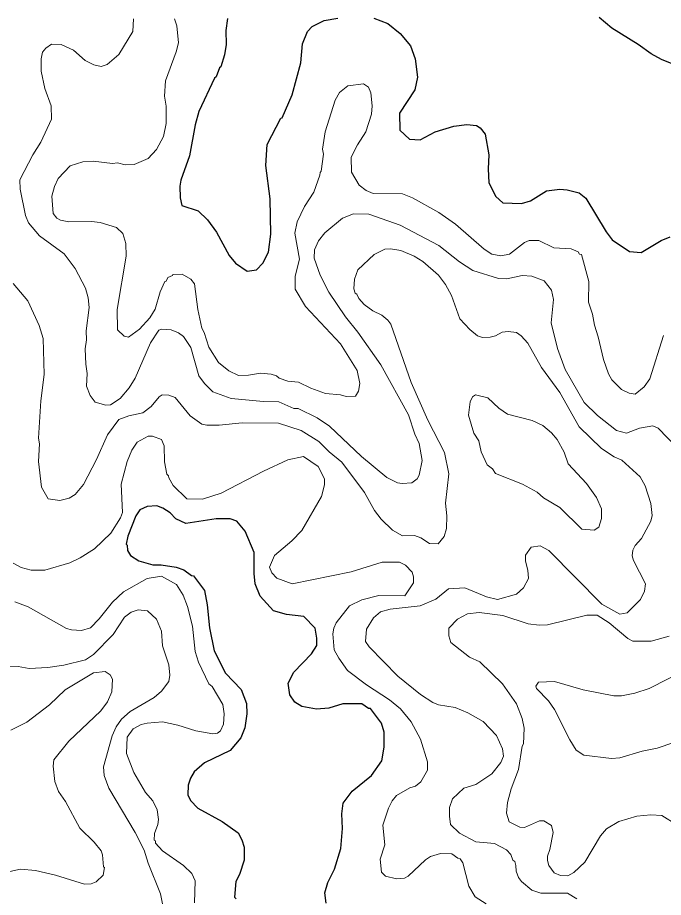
# Model space of a CAD drawing. Extents: x 447.8 to 473.9, y 7733.1 to 7760.8.
# Drawn here: x 453.231 to 454.879, y 7758.518 to 7760.766 of the extents above; entities that cross this region are included whole.
import ezdxf

# ---------------------------------------------------------------- set-up
doc = ezdxf.new("R2010")
doc.units = 0
doc.header["$LTSCALE"] = 0.032
doc.layers.add('1', color=7, linetype='Continuous', lineweight=25)
doc.layers.add('2', color=7, linetype='Continuous', lineweight=13)

msp = doc.modelspace()

# ---------------------------------------------------------------- linework, layer by layer
at = {"layer": '1'}
for points in [[(453.7666, 7760.7632), (453.7626, 7760.7325), (453.7631, 7760.6966), (453.7592, 7760.6709), (453.7497, 7760.6396), (453.7465, 7760.6374), (453.738, 7760.6145), (453.7333, 7760.611), (453.6937, 7760.5258), (453.6843, 7760.4917), (453.6701, 7760.4125), (453.648, 7760.3501), (453.6454, 7760.3347), (453.6462, 7760.3051), (453.6506, 7760.286), (453.6916, 7760.2725), (453.7157, 7760.2488), (453.7384, 7760.2176), (453.771, 7760.158), (453.7875, 7760.1384), (453.8173, 7760.1179), (453.8406, 7760.121), (453.8572, 7760.1382), (453.8715, 7760.1663), (453.877, 7760.2121), (453.8754, 7760.303), (453.8643, 7760.3881), (453.8681, 7760.4415), (453.9033, 7760.5087), (453.9065, 7760.51), (453.9314, 7760.568), (453.9539, 7760.6502), (453.9581, 7760.6985), (453.9707, 7760.7299), (453.9829, 7760.7431), (454.0136, 7760.758), (454.0485, 7760.764)], [(454.1401, 7760.7642), (454.176, 7760.7503), (454.2072, 7760.7254), (454.2337, 7760.6934), (454.2455, 7760.6605), (454.252, 7760.6138), (454.2449, 7760.5812), (454.2057, 7760.5218), (454.2065, 7760.4778), (454.2309, 7760.4553), (454.2582, 7760.4538), (454.2967, 7760.4736), (454.3447, 7760.4882), (454.3777, 7760.4922), (454.4023, 7760.4904), (454.4117, 7760.4841), (454.4242, 7760.4682), (454.4341, 7760.4148), (454.4317, 7760.3791), (454.4342, 7760.3437), (454.4517, 7760.3087), (454.4698, 7760.2926), (454.5175, 7760.2911), (454.5405, 7760.2974), (454.5813, 7760.3228), (454.6153, 7760.3278), (454.6337, 7760.3261), (454.6647, 7760.3183), (454.6811, 7760.3046), (454.7331, 7760.2186), (454.7484, 7760.1981), (454.7931, 7760.1679), (454.8225, 7760.1656), (454.8737, 7760.1965), (454.8963, 7760.2053)], [(454.8151, 7760.6973), (454.7475, 7760.7386), (454.7157, 7760.7657)], [(455.0813, 7760.5858), (455.0357, 7760.6027), (454.9486, 7760.6287), (454.8748, 7760.6586), (454.8485, 7760.6729), (454.8151, 7760.6973)], [(453.8376, 7759.3193), (453.8347, 7759.3459), (453.8345, 7759.3992), (453.8115, 7759.4538), (453.7904, 7759.479), (453.7739, 7759.4853), (453.738, 7759.4854), (453.6601, 7759.4734), (453.635, 7759.4855), (453.6202, 7759.501), (453.6018, 7759.5128), (453.586, 7759.5189), (453.5617, 7759.5165), (453.5426, 7759.5083), (453.5325, 7759.4929), (453.512, 7759.4411), (453.5083, 7759.4205), (453.5107, 7759.4184), (453.5118, 7759.4042), (453.5191, 7759.3915), (453.5408, 7759.3782), (453.5765, 7759.3678), (453.5976, 7759.3675), (453.6361, 7759.3618), (453.655, 7759.3547), (453.675, 7759.3406), (453.68, 7759.34), (453.7081, 7759.3026), (453.7151, 7759.2653), (453.7207, 7759.2072), (453.7325, 7759.1481), (453.7616, 7759.0912), (453.8013, 7759.0496), (453.8153, 7759.0132), (453.8161, 7758.9873), (453.8106, 7758.9511), (453.8008, 7758.9259), (453.7733, 7758.8937), (453.7084, 7758.8617), (453.682, 7758.8391), (453.672, 7758.8228), (453.6667, 7758.8046), (453.6655, 7758.7806), (453.6727, 7758.7656), (453.6908, 7758.7466), (453.7528, 7758.7126), (453.7937, 7758.6835), (453.8031, 7758.6657), (453.809, 7758.6469), (453.809, 7758.6133), (453.7975, 7758.5769), (453.788, 7758.5593), (453.7849, 7758.519), (453.789, 7758.5149)], [(454.1315, 7759.0006), (454.1267, 7759.0009), (454.1097, 7759.0128), (454.0614, 7759.0125), (454.0257, 7759.0013), (453.9938, 7758.9988), (453.9562, 7759.0056), (453.9387, 7759.0166), (453.9261, 7759.0355), (453.9213, 7759.0657), (453.9358, 7759.0937), (453.9814, 7759.1409), (453.9945, 7759.1619), (453.9948, 7759.1804), (453.9902, 7759.2058), (453.9612, 7759.236), (453.9171, 7759.2413), (453.884, 7759.25), (453.85, 7759.2875), (453.8376, 7759.3193)], [(454.1341, 7758.8295), (454.1605, 7758.8671), (454.1664, 7758.9023), (454.1667, 7758.9403), (454.1599, 7758.9636), (454.1315, 7759.0006)], [(454.0186, 7758.5032), (454.015, 7758.5299), (454.0227, 7758.5561), (454.0397, 7758.5901), (454.0558, 7758.6433), (454.0606, 7758.6944), (454.0582, 7758.7315), (454.0622, 7758.7588), (454.0853, 7758.7895), (454.1341, 7758.8295)]]:
    msp.add_lwpolyline(points, dxfattribs=at)
at = {"layer": '2'}
for points in [[(453.5272, 7760.7626), (453.5252, 7760.7305), (453.4891, 7760.6715), (453.4592, 7760.6458), (453.4446, 7760.6406), (453.4254, 7760.6447), (453.4036, 7760.6564), (453.3738, 7760.6821), (453.3426, 7760.6967), (453.3179, 7760.6982), (453.3027, 7760.6874), (453.2942, 7760.677), (453.2911, 7760.6604), (453.2911, 7760.6289), (453.3008, 7760.5843), (453.3167, 7760.5399), (453.3175, 7760.5059), (453.2904, 7760.4477), (453.27, 7760.4155), (453.2365, 7760.3514), (453.2372, 7760.3274), (453.2508, 7760.2599), (453.2586, 7760.2415), (453.2865, 7760.2082), (453.3502, 7760.1626), (453.378, 7760.1252), (453.404, 7760.0748), (453.4112, 7760.0496), (453.4137, 7760.0248), (453.4058, 7759.9659), (453.4065, 7759.9428), (453.4034, 7759.9197), (453.405, 7759.8803), (453.4089, 7759.8569), (453.4066, 7759.8245), (453.416, 7759.8007), (453.4287, 7759.7831), (453.4559, 7759.7756), (453.4683, 7759.7763), (453.4928, 7759.793), (453.516, 7759.8203), (453.5312, 7759.8447), (453.5705, 7759.9345), (453.5916, 7759.9669), (453.599, 7759.9702), (453.6229, 7759.9679), (453.6419, 7759.9608), (453.6547, 7759.9512), (453.6729, 7759.9232), (453.6934, 7759.8505), (453.7077, 7759.8312), (453.7295, 7759.8094), (453.7762, 7759.7924), (453.8588, 7759.7848), (453.8975, 7759.7844), (453.9358, 7759.7668), (453.9471, 7759.7672), (453.9953, 7759.7429), (454.0272, 7759.7224), (454.1084, 7759.6444), (454.1735, 7759.5906), (454.2007, 7759.5775), (454.2126, 7759.5753), (454.2374, 7759.5769), (454.2505, 7759.5873), (454.2561, 7759.5969), (454.2634, 7759.6341), (454.2557, 7759.6775), (454.2447, 7759.7017), (454.2286, 7759.7514), (454.1579, 7759.8784), (454.099, 7759.9623), (454.0681, 7760.001), (454.0255, 7760.0644), (454.0035, 7760.1074), (453.9877, 7760.1512), (453.9888, 7760.1721), (453.999, 7760.1954), (454.0155, 7760.2162), (454.0607, 7760.2533), (454.0885, 7760.2644), (454.1279, 7760.2637), (454.2075, 7760.2356), (454.306, 7760.1837), (454.3586, 7760.1414), (454.3933, 7760.1194), (454.4584, 7760.0994), (454.4794, 7760.0987), (454.5187, 7760.1066), (454.5438, 7760.1049), (454.5753, 7760.093), (454.5936, 7760.0698), (454.5992, 7760.0457), (454.5929, 7759.9864), (454.6087, 7759.9203)], [(453.8916, 7759.8508), (453.8778, 7759.8549), (453.8507, 7759.8574), (453.8206, 7759.8524), (453.795, 7759.8518), (453.7702, 7759.8631), (453.7435, 7759.8845), (453.7193, 7759.9236), (453.7075, 7759.9613), (453.7015, 7759.972), (453.6911, 7760.0197), (453.6822, 7760.0855), (453.6735, 7760.0975), (453.6512, 7760.1099), (453.6271, 7760.1097), (453.626, 7760.1068), (453.6141, 7760.1016), (453.6102, 7760.0926), (453.6066, 7760.0914), (453.5951, 7760.0656), (453.5823, 7760.0207), (453.5684, 7759.9984), (453.5425, 7759.9701), (453.5137, 7759.9496), (453.5027, 7759.952), (453.4861, 7759.9677), (453.4851, 7760.0204), (453.5085, 7760.1565), (453.5075, 7760.1888), (453.4995, 7760.2146), (453.4834, 7760.2291), (453.4421, 7760.2421), (453.42, 7760.2445), (453.3621, 7760.2438), (453.3405, 7760.2479), (453.3309, 7760.253), (453.3216, 7760.2649), (453.3183, 7760.3099), (453.3248, 7760.3342), (453.3348, 7760.3545), (453.3653, 7760.3873), (453.3978, 7760.3975), (453.4242, 7760.3993), (453.4735, 7760.3929), (453.4857, 7760.3943), (453.5056, 7760.3897), (453.5286, 7760.3905), (453.5646, 7760.4057), (453.5856, 7760.4286), (453.6032, 7760.462), (453.6102, 7760.495), (453.6101, 7760.5395), (453.6061, 7760.5646), (453.6086, 7760.6039), (453.6361, 7760.6784), (453.6413, 7760.7009), (453.6373, 7760.745), (453.6314, 7760.7629)], [(454.8794, 7759.9533), (454.8449, 7759.8432), (454.8306, 7759.8227), (454.8073, 7759.8037), (454.7919, 7759.806), (454.7727, 7759.8161), (454.7479, 7759.8407), (454.7393, 7759.8556), (454.7263, 7759.8924), (454.7132, 7759.9505), (454.7035, 7759.9797), (454.6988, 7760.0082), (454.6883, 7760.039), (454.6889, 7760.0913), (454.67, 7760.1604), (454.6656, 7760.1615), (454.6618, 7760.1672), (454.644, 7760.1747), (454.5999, 7760.1778), (454.5611, 7760.1964), (454.5364, 7760.1963), (454.5249, 7760.1913), (454.4865, 7760.161), (454.4643, 7760.1572), (454.4418, 7760.1613), (454.4215, 7760.1739), (454.3489, 7760.2377), (454.306, 7760.2681), (454.2392, 7760.3051), (454.2134, 7760.3158), (454.1388, 7760.3167), (454.1205, 7760.3243), (454.1026, 7760.3373), (454.0831, 7760.3705), (454.0826, 7760.409), (454.0985, 7760.4405), (454.1199, 7760.4738), (454.1343, 7760.5186), (454.1359, 7760.5404), (454.1326, 7760.5734), (454.1264, 7760.5882), (454.1143, 7760.5963), (454.0735, 7760.5916), (454.053, 7760.5744), (454.0415, 7760.555), (454.0158, 7760.4741), (454.0094, 7760.4292), (454.0116, 7760.4169), (454.006, 7760.3731), (454.0029, 7760.37), (454.0028, 7760.3635), (453.9869, 7760.3199), (453.9629, 7760.2829), (453.9447, 7760.244), (453.9388, 7760.2151), (453.9506, 7760.149), (453.9396, 7760.1054), (453.9392, 7760.0721), (453.9656, 7760.0278), (454.0555, 7759.9322), (454.0974, 7759.8645), (454.1047, 7759.831), (454.1014, 7759.8117), (454.0937, 7759.7984), (454.0695, 7759.7981), (454.0555, 7759.8021), (454.017, 7759.8053)], [(453.2195, 7760.0861), (453.2575, 7760.0421), (453.2861, 7759.9788), (453.2966, 7759.9463), (453.2992, 7759.8536), (453.2903, 7759.7864), (453.2847, 7759.6917), (453.2871, 7759.6773), (453.2847, 7759.6314), (453.2922, 7759.5665), (453.3092, 7759.5363), (453.3387, 7759.5321), (453.3625, 7759.5381), (453.3782, 7759.5471), (453.3994, 7759.5731), (453.4323, 7759.6372), (453.4604, 7759.6997), (453.4895, 7759.739), (453.5145, 7759.7484), (453.5503, 7759.7557), (453.572, 7759.7722), (453.5919, 7759.7973), (453.6, 7759.802), (453.6174, 7759.8013), (453.6331, 7759.795), (453.6713, 7759.7481), (453.7009, 7759.7272), (453.714, 7759.7243), (453.7453, 7759.7242), (453.8038, 7759.7307), (453.897, 7759.7299), (453.9546, 7759.7108), (453.9998, 7759.6831), (454.0261, 7759.6569), (454.0585, 7759.6304), (454.1163, 7759.5525), (454.1416, 7759.5065), (454.1594, 7759.4844), (454.1883, 7759.4562), (454.2133, 7759.4421), (454.2441, 7759.4428), (454.2602, 7759.4365), (454.2821, 7759.4224), (454.3046, 7759.4213), (454.3198, 7759.4404), (454.3261, 7759.4607), (454.3267, 7759.4926), (454.3228, 7759.525), (454.3315, 7759.6004), (454.3207, 7759.655), (454.2781, 7759.7374), (454.2355, 7759.8339), (454.1838, 7759.9826), (454.1756, 7759.9932), (454.1606, 7760.0052), (454.1381, 7760.0165), (454.1154, 7760.0329), (454.1023, 7760.0483), (454.0972, 7760.0593), (454.093, 7760.0617), (454.0895, 7760.073), (454.0912, 7760.0977), (454.0998, 7760.1216), (454.1407, 7760.1603), (454.1684, 7760.1739), (454.183, 7760.1748), (454.2088, 7760.1705), (454.2433, 7760.1563), (454.2653, 7760.1427), (454.3057, 7760.1075), (454.3231, 7760.0836), (454.3386, 7760.0556), (454.3595, 7759.9966), (454.3852, 7759.9687), (454.4052, 7759.9528), (454.4177, 7759.9486), (454.4371, 7759.9492), (454.4508, 7759.953), (454.4679, 7759.9623), (454.4835, 7759.9639)], [(454.4835, 7759.9639), (454.5048, 7759.9614), (454.5165, 7759.9529), (454.5333, 7759.9338), (454.5684, 7759.8715), (454.6154, 7759.8081)], [(454.6087, 7759.9203), (454.6289, 7759.8664), (454.677, 7759.7823), (454.7109, 7759.7497), (454.7599, 7759.7106), (454.7856, 7759.7043)], [(454.017, 7759.8053), (453.9791, 7759.8195), (453.9482, 7759.8348), (453.9208, 7759.8374), (453.8982, 7759.8444), (453.8916, 7759.8508)], [(454.6154, 7759.8081), (454.6644, 7759.72), (454.7213, 7759.6654), (454.7534, 7759.644), (454.773, 7759.6349), (454.8203, 7759.5923), (454.8332, 7759.5698), (454.8477, 7759.5247), (454.851, 7759.4937), (454.8476, 7759.4795), (454.8233, 7759.4351), (454.8075, 7759.417), (454.8013, 7759.4049), (454.7997, 7759.3904), (454.803, 7759.3786), (454.8333, 7759.3195), (454.8311, 7759.3009), (454.8209, 7759.2789), (454.7868, 7759.245), (454.7681, 7759.2418), (454.7225, 7759.2676), (454.587, 7759.4047), (454.5648, 7759.4163), (454.5417, 7759.4131), (454.5273, 7759.3925), (454.5272, 7759.3772), (454.5336, 7759.3544), (454.5351, 7759.3328), (454.5225, 7759.3093), (454.504, 7759.2928), (454.4562, 7759.2795), (454.428, 7759.2857), (454.3724, 7759.3092), (454.3306, 7759.3068), (454.2987, 7759.2801), (454.2583, 7759.2631), (454.1821, 7759.2545), (454.1575, 7759.2481), (454.1394, 7759.2324), (454.1215, 7759.2037), (454.1186, 7759.1718), (454.128, 7759.1582), (454.2014, 7759.0833), (454.2594, 7759.0368), (454.2908, 7759.016), (454.3049, 7759.0099), (454.3475, 7759.0036), (454.3806, 7758.9896), (454.4192, 7758.9674), (454.4534, 7758.9315), (454.4686, 7758.8978), (454.4709, 7758.8794), (454.4641, 7758.8632), (454.4416, 7758.8342), (454.4007, 7758.8066), (454.3703, 7758.7976), (454.3414, 7758.7704), (454.3338, 7758.7476), (454.3332, 7758.7257), (454.3363, 7758.7045), (454.3591, 7758.6821), (454.4002, 7758.6606), (454.4485, 7758.6557), (454.4785, 7758.6395), (454.4899, 7758.6281), (454.4952, 7758.6137), (454.4998, 7758.6099), (454.503, 7758.6002), (454.5032, 7758.5851), (454.5095, 7758.5693), (454.5172, 7758.5592), (454.5438, 7758.5368), (454.5668, 7758.529), (454.6342, 7758.5291), (454.658, 7758.5145)], [(454.7856, 7759.7043), (454.8186, 7759.7169), (454.8525, 7759.7225), (454.8656, 7759.7167), (454.9365, 7759.6435)], [(453.2199, 7759.3718), (453.2401, 7759.361), (453.2654, 7759.3542), (453.3001, 7759.354), (453.3639, 7759.3727), (453.3911, 7759.3856), (453.4271, 7759.409), (453.4688, 7759.4483), (453.4938, 7759.4878), (453.4985, 7759.5019), (453.4954, 7759.5741), (453.5107, 7759.6321), (453.5226, 7759.6606), (453.5364, 7759.681), (453.5643, 7759.6963), (453.5752, 7759.6969), (453.598, 7759.6879), (453.6053, 7759.6718), (453.6061, 7759.6309), (453.6118, 7759.5995), (453.6164, 7759.5952), (453.6167, 7759.5897), (453.6277, 7759.5709), (453.6626, 7759.536), (453.7032, 7759.5359), (453.7505, 7759.5509), (453.8589, 7759.6074), (453.9211, 7759.6361), (453.9611, 7759.6448), (453.9982, 7759.619), (454.014, 7759.5876), (454.0141, 7759.5725), (454.0068, 7759.5424), (453.9563, 7759.4557), (453.931, 7759.4288), (453.8868, 7759.3916), (453.874, 7759.3615), (453.8801, 7759.3478), (453.8923, 7759.334), (453.9316, 7759.3195), (454.0828, 7759.3502), (454.1612, 7759.3748), (454.2061, 7759.3748), (454.2209, 7759.3667), (454.2382, 7759.3488), (454.2417, 7759.3371), (454.2419, 7759.3215), (454.2192, 7759.2884), (454.1528, 7759.2897), (454.1096, 7759.2784), (454.0783, 7759.2632), (454.0444, 7759.2198), (454.0384, 7759.2063), (454.0358, 7759.1916), (454.0392, 7759.1509), (454.0509, 7759.1291), (454.0729, 7759.098), (454.1212, 7759.0615), (454.1804, 7759.0228), (454.2081, 7758.9996), (454.2359, 7758.9671), (454.2592, 7758.9222), (454.2769, 7758.8649), (454.277, 7758.8436), (454.2599, 7758.8136)], [(453.2241, 7759.2729), (453.2581, 7759.2606), (453.3559, 7759.2054), (453.3687, 7759.2016), (453.394, 7759.2001), (453.4169, 7759.2073), (453.4394, 7759.2303), (453.4731, 7759.2723), (453.5009, 7759.2992), (453.562, 7759.3331), (453.5984, 7759.3387), (453.6364, 7759.3177), (453.6536, 7759.2903), (453.6647, 7759.2614), (453.6774, 7759.2108), (453.6839, 7759.1464), (453.6923, 7759.1195), (453.7195, 7759.0635), (453.7279, 7759.0573), (453.7545, 7759.0113), (453.7584, 7758.9872), (453.7568, 7758.9607), (453.7486, 7758.9436), (453.7412, 7758.938), (453.7294, 7758.9364), (453.686, 7758.9437), (453.6401, 7758.9584), (453.6011, 7758.9667), (453.562, 7758.9635), (453.5467, 7758.9596), (453.5258, 7758.9487), (453.5108, 7758.9275), (453.5092, 7758.8862), (453.5273, 7758.8375), (453.5575, 7758.7862), (453.5764, 7758.7648), (453.5869, 7758.742), (453.5908, 7758.7176), (453.589, 7758.7047), (453.5805, 7758.6819), (453.5797, 7758.6649), (453.5828, 7758.6627), (453.5832, 7758.657), (453.601, 7758.6376), (453.6545, 7758.6001), (453.6755, 7758.5797), (453.6838, 7758.5609), (453.6828, 7758.5047)], [(453.1783, 7759.1098), (453.232, 7759.1078), (453.2603, 7759.1031), (453.3083, 7759.1055), (453.3493, 7759.1116), (453.4043, 7759.1253), (453.4249, 7759.1392), (453.4752, 7759.1902), (453.504, 7759.2342), (453.5206, 7759.2466), (453.539, 7759.2529), (453.5622, 7759.2506), (453.5856, 7759.2291), (453.5982, 7759.1986), (453.6005, 7759.1612), (453.6174, 7759.1123), (453.6198, 7759.0862), (453.6173, 7759.0702), (453.598, 7759.0453), (453.5799, 7759.0288), (453.5183, 7758.9932), (453.4966, 7758.974), (453.4828, 7758.9542), (453.4721, 7758.9312), (453.4506, 7758.8518), (453.4516, 7758.8299), (453.4641, 7758.7971), (453.5311, 7758.684), (453.5543, 7758.6391), (453.5639, 7758.6054), (453.5957, 7758.5272), (453.6005, 7758.5015)], [(454.8939, 7759.1856), (454.8481, 7759.1729), (454.801, 7759.173), (454.7887, 7759.1799), (454.7413, 7759.2193), (454.7106, 7759.2395), (454.6843, 7759.2393), (454.5835, 7759.2145), (454.562, 7759.2136), (454.5342, 7759.2175), (454.4698, 7759.2385), (454.4094, 7759.2458), (454.3793, 7759.2424), (454.354, 7759.229), (454.3318, 7759.2063), (454.3315, 7759.1861), (454.3365, 7759.1696), (454.3842, 7759.1321), (454.4107, 7759.1198), (454.4684, 7759.064), (454.504, 7759.0129), (454.5189, 7758.9755), (454.5236, 7758.951), (454.5223, 7758.9104), (454.5192, 7758.9046), (454.5091, 7758.8453), (454.4905, 7758.7959), (454.4816, 7758.7609), (454.4792, 7758.7337), (454.4853, 7758.7117), (454.5129, 7758.6976), (454.5251, 7758.6971), (454.5627, 7758.7143), (454.5743, 7758.714), (454.5935, 7758.7022), (454.5984, 7758.6843), (454.5896, 7758.6408), (454.5833, 7758.6237), (454.5833, 7758.6125), (454.5872, 7758.6), (454.6002, 7758.5812), (454.6167, 7758.5741), (454.6353, 7758.5733), (454.6508, 7758.5822), (454.6788, 7758.6079), (454.7191, 7758.6752), (454.7345, 7758.6932), (454.7657, 7758.7125), (454.8112, 7758.7256), (454.8471, 7758.7296), (454.875, 7758.7271), (454.9135, 7758.7036)], [(453.2135, 7758.9452), (453.2548, 7758.9661), (453.3125, 7759.0106), (453.3523, 7759.0487), (453.4247, 7759.0916), (453.4543, 7759.095), (453.4673, 7759.087), (453.473, 7759.0755), (453.4713, 7759.043), (453.4606, 7759.0175), (453.4431, 7758.9946), (453.3614, 7758.9177), (453.3234, 7758.87), (453.3216, 7758.8536), (453.3256, 7758.8142), (453.335, 7758.7891), (453.353, 7758.763), (453.3901, 7758.6951), (453.4265, 7758.6598), (453.4446, 7758.6372), (453.4481, 7758.6269), (453.4506, 7758.5968), (453.453, 7758.5945), (453.4497, 7758.5749), (453.4319, 7758.5579), (453.419, 7758.5532), (453.4014, 7758.5524), (453.3279, 7758.5748), (453.277, 7758.5868), (453.2381, 7758.5908), (453.2113, 7758.5848)], [(454.9936, 7758.9435), (454.8631, 7758.8993), (454.8256, 7758.8915), (454.7679, 7758.8747), (454.7472, 7758.8731), (454.6763, 7758.8818), (454.657, 7758.8946), (454.6408, 7758.9206), (454.601, 7758.9986), (454.5862, 7759.0208), (454.5552, 7759.0516), (454.5536, 7759.058), (454.5606, 7759.0678), (454.6011, 7759.0695), (454.6743, 7759.0486), (454.7528, 7759.0334), (454.7721, 7759.0334), (454.8066, 7759.0399), (454.8432, 7759.0519), (454.9404, 7759.1013)], [(454.2599, 7758.8136), (454.2464, 7758.8025), (454.2322, 7758.7984), (454.1979, 7758.7786), (454.1871, 7758.7653), (454.1773, 7758.7464)], [(454.1773, 7758.7464), (454.1633, 7758.7026), (454.1681, 7758.6526), (454.156, 7758.6157), (454.1596, 7758.5828), (454.1701, 7758.5729), (454.1984, 7758.5661), (454.2185, 7758.5677), (454.2279, 7758.5729), (454.272, 7758.6139), (454.2849, 7758.6228), (454.3107, 7758.6301), (454.3395, 7758.63), (454.3549, 7758.6183), (454.3603, 7758.6172), (454.3676, 7758.6068), (454.3827, 7758.5471), (454.3988, 7758.5199), (454.4272, 7758.5022)]]:
    msp.add_lwpolyline(points, dxfattribs=at)
msp.add_lwpolyline([(454.6147, 7759.514), (454.6714, 7759.4588), (454.7029, 7759.456), (454.7145, 7759.4638), (454.7212, 7759.4865), (454.721, 7759.5109), (454.7085, 7759.5397), (454.6831, 7759.5755), (454.636, 7759.6254), (454.6261, 7759.6555), (454.608, 7759.6882), (454.5934, 7759.7052), (454.5717, 7759.7236), (454.5448, 7759.7368), (454.4813, 7759.7529), (454.459, 7759.7684), (454.4309, 7759.7948), (454.3995, 7759.8019), (454.3919, 7759.7973), (454.3858, 7759.7841), (454.3822, 7759.7502), (454.3957, 7759.7043), (454.4083, 7759.6845), (454.4145, 7759.6568), (454.4297, 7759.6231), (454.4429, 7759.6128), (454.4511, 7759.6011), (454.5194, 7759.5743), (454.5569, 7759.5531), (454.5735, 7759.5387)], close=True, dxfattribs=at)

doc.saveas('drawing.dxf')
